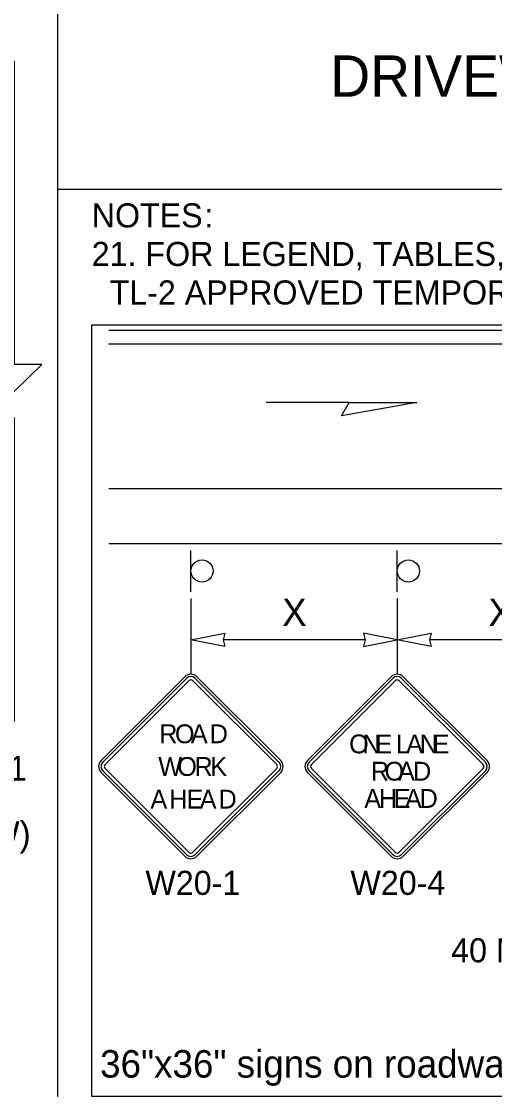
# Model space of a CAD drawing. Extents: x 99976 to 100136, y 99905 to 100011.
# Drawn here: x 100050.396 to 100051.771, y 99971.226 to 99974.351 of the extents above; entities that cross this region are included whole.
import ezdxf

# ---------------------------------------------------------------- set-up
doc = ezdxf.new("R2010")
doc.units = 0
for name, color, linetype in [('RD_ED_ShoulderPavedEdge', 7, 'Continuous'), ('RD_MK_LineDblYellowCenter', 7, 'Continuous'), ('RD_MK_LineEdgeWhite', 7, 'Continuous'), ('SH_DE_DetailHeading2Text', 7, 'Continuous'), ('SH_GI_GeneralNotesBodyText', 7, 'Continuous'), ('TR_SN_ConstructionSigns', 7, 'Continuous'), ('TR_WZ_Sign', 7, 'Continuous'), ('TR_WZ_WorkZoneDetails', 7, 'Continuous'), ('TR_WZ_WorkZoneTextCurrent', 7, 'Continuous')]:
    doc.layers.add(name, color=color, linetype=linetype)

msp = doc.modelspace()

# ---------------------------------------------------------------- linework, layer by layer
at = {"layer": 'RD_ED_ShoulderPavedEdge'}
msp.add_line((100050.65, 99972.8334), (100055.6, 99972.8334), dxfattribs=at)
at = {"layer": 'RD_MK_LineDblYellowCenter'}
for p, q in [((100050.65, 99973.4534), (100054.9276, 99973.4534)), ((100050.65, 99973.4134), (100054.9776, 99973.4134))]:
    msp.add_line(p, q, dxfattribs=at)
at = {"layer": 'RD_MK_LineEdgeWhite'}
msp.add_line((100050.65, 99972.9934), (100054.9776, 99972.9934), dxfattribs=at)
at = {"layer": 'TR_SN_ConstructionSigns'}
for p, q in [((100050.8708, 99972.4462), (100050.6272, 99972.2026)), ((100050.6272, 99972.2026), (100050.8708, 99972.4462)), ((100050.8757, 99972.4413), (100050.632, 99972.1977)), ((100050.6388, 99972.191), (100050.8824, 99972.4346)), ((100050.894, 99972.4346), (100051.1377, 99972.191)), ((100051.1444, 99972.1977), (100050.9008, 99972.4413)), ((100051.1493, 99972.2026), (100050.9056, 99972.4462)), ((100050.9056, 99972.4462), (100051.1493, 99972.2026)), ((100051.4708, 99972.4462), (100051.2272, 99972.2026)), ((100051.2272, 99972.2026), (100051.4708, 99972.4462)), ((100051.4757, 99972.4413), (100051.232, 99972.1977)), ((100051.2388, 99972.191), (100051.4824, 99972.4346)), ((100051.494, 99972.4346), (100051.7377, 99972.191)), ((100051.7444, 99972.1977), (100051.5008, 99972.4413)), ((100051.7493, 99972.2026), (100051.5056, 99972.4462)), ((100051.5056, 99972.4462), (100051.7493, 99972.2026)), ((100050.8824, 99971.9357), (100050.6388, 99972.1794)), ((100051.1377, 99972.1794), (100050.894, 99971.9357)), ((100051.4824, 99971.9357), (100051.2388, 99972.1794)), ((100051.7377, 99972.1794), (100051.494, 99971.9357)), ((100050.6272, 99972.1678), (100050.8708, 99971.9241)), ((100050.8708, 99971.9241), (100050.6272, 99972.1678)), ((100050.632, 99972.1726), (100050.8757, 99971.929)), ((100050.9008, 99971.929), (100051.1444, 99972.1726)), ((100050.9056, 99971.9241), (100051.1493, 99972.1678)), ((100051.1493, 99972.1678), (100050.9056, 99971.9241)), ((100051.2272, 99972.1678), (100051.4708, 99971.9241)), ((100051.4708, 99971.9241), (100051.2272, 99972.1678)), ((100051.232, 99972.1726), (100051.4757, 99971.929)), ((100051.5008, 99971.929), (100051.7444, 99972.1726)), ((100051.5056, 99971.9241), (100051.7493, 99972.1678)), ((100051.7493, 99972.1678), (100051.5056, 99971.9241))]:
    msp.add_line(p, q, dxfattribs=at)
for centre, radius, start, end in [((100050.8882, 99972.4288), 0.0246, 45, 135), ((100050.8882, 99972.4288), 0.0246, 45, 135), ((100050.8882, 99972.4288), 0.0178, 45, 135), ((100050.8882, 99972.4288), 0.0082, 45, 135), ((100051.4882, 99972.4288), 0.0246, 45, 135), ((100051.4882, 99972.4288), 0.0246, 45, 135), ((100051.4882, 99972.4288), 0.0178, 45, 135), ((100051.4882, 99972.4288), 0.0082, 45, 135), ((100050.6446, 99972.1852), 0.0246, 135, 225), ((100050.6446, 99972.1852), 0.0246, 135, 225), ((100050.6446, 99972.1852), 0.0178, 135, 225), ((100050.6446, 99972.1852), 0.0082, 135, 225), ((100051.1319, 99972.1852), 0.0082, 315, 45), ((100051.1319, 99972.1852), 0.0178, 315, 45), ((100051.1319, 99972.1852), 0.0246, 315, 45), ((100051.1319, 99972.1852), 0.0246, 315, 45), ((100051.2446, 99972.1852), 0.0246, 135, 225), ((100051.2446, 99972.1852), 0.0246, 135, 225), ((100051.2446, 99972.1852), 0.0178, 135, 225), ((100051.2446, 99972.1852), 0.0082, 135, 225), ((100051.7319, 99972.1852), 0.0082, 315, 45), ((100051.7319, 99972.1852), 0.0178, 315, 45), ((100051.7319, 99972.1852), 0.0246, 315, 45), ((100051.7319, 99972.1852), 0.0246, 315, 45), ((100050.8882, 99971.9415), 0.0246, 225, 315), ((100050.8882, 99971.9415), 0.0246, 225, 315), ((100050.8882, 99971.9415), 0.0178, 225, 315), ((100050.8882, 99971.9415), 0.0082, 225, 315), ((100051.4882, 99971.9415), 0.0246, 225, 315), ((100051.4882, 99971.9415), 0.0246, 225, 315), ((100051.4882, 99971.9415), 0.0178, 225, 315), ((100051.4882, 99971.9415), 0.0082, 225, 315)]:
    msp.add_arc(centre, radius, start, end, dxfattribs=at)
at = {"layer": 'TR_WZ_Sign'}
for p, q in [((100050.8882, 99972.6933), (100050.8882, 99972.8134)), ((100051.4882, 99972.6933), (100051.4882, 99972.8134))]:
    msp.add_line(p, q, dxfattribs=at)
for centre in [(100050.9207, 99972.7534), (100050.9207, 99972.7534), (100051.5207, 99972.7534), (100051.5207, 99972.7534)]:
    msp.add_circle(centre, 0.0324, dxfattribs=at)
at = {"layer": 'TR_WZ_WorkZoneDetails'}
for p, q in [((100050.5, 99980.275), (100050.5, 99971.2259)), ((100055.75, 99973.862), (100050.5, 99973.862)), ((100051.3482, 99973.2427), (100051.1071, 99973.2427)), ((100050.8882, 99972.6734), (100050.8882, 99972.4534)), ((100051.4882, 99972.6734), (100051.4882, 99972.4534)), ((100051.3945, 99972.5534), (100050.982, 99972.5534)), ((100051.9945, 99972.5534), (100051.582, 99972.5534))]:
    msp.add_line(p, q, dxfattribs=at)
msp.add_lwpolyline([(100050.375, 99972.3159), (100050.375, 99973.1985), (100050.295, 99973.1985), (100050.455, 99973.3533), (100050.375, 99973.3533), (100050.375, 99974.2359)], dxfattribs=at)
for points in [[(100051.5447, 99973.2427), (100051.3259, 99973.2041), (100051.3482, 99973.2427)], [(100050.8882, 99972.5534), (100050.9865, 99972.5727), (100050.982, 99972.5534), (100050.9865, 99972.5341)], [(100051.4882, 99972.5534), (100051.3899, 99972.5727), (100051.3945, 99972.5534), (100051.3899, 99972.5341)], [(100051.4882, 99972.5534), (100051.5865, 99972.5727), (100051.582, 99972.5534), (100051.5865, 99972.5341)]]:
    msp.add_lwpolyline(points, close=True, dxfattribs=at)
at = {"layer": 'TR_WZ_WorkZoneTextCurrent'}
msp.add_lwpolyline([(100050.6, 99973.4685), (100055.65, 99973.4685), (100055.65, 99971.2259), (100050.6, 99971.2259)], close=True, dxfattribs=at)

# ---------------------------------------------------------------- texts
at = {"layer": 'SH_DE_DetailHeading2Text'}
msp.add_text('DRIVEWAY OR BUSINESS ACCESS DETAIL', height=0.12, rotation=360, dxfattribs=at).set_placement((100051.2936, 99974.132))
at = {"layer": 'SH_GI_GeneralNotesBodyText'}
for s, p in [('NOTES', (100050.6, 99973.752)), (':', (100050.9275, 99973.752)), ('21. FOR LEGEND, TABLES, AND ADDITIONAL NOTES: SEE TC444, SHEETS 1 & 2.', (100050.6, 99973.64)), ('  TL-2 APPROVED TEMPORARY IMPACT ATTENUATOR LIST PROVIDED ON SHEET 1.', (100050.6, 99973.528))]:
    msp.add_text(s, height=0.07, rotation=360, dxfattribs=at).set_placement(p)
at = {"layer": 'TR_SN_ConstructionSigns'}
for s, p in [('R', (100050.7963, 99972.2528)), ('O', (100050.8419, 99972.2528)), ('A', (100050.8881, 99972.2528)), ('D', (100050.943, 99972.2528)), ('O', (100051.3484, 99972.2234)), ('N', (100051.3871, 99972.2234)), ('E', (100051.4247, 99972.2234)), ('L', (100051.4844, 99972.2234)), ('A', (100051.5142, 99972.2234)), ('N', (100051.5536, 99972.2234)), ('E', (100051.5912, 99972.2234)), ('W', (100050.7934, 99972.1578)), ('O', (100050.8488, 99972.1578)), ('R', (100050.8988, 99972.1578)), ('K', (100050.9447, 99972.1578)), ('R', (100051.4117, 99972.1441)), ('O', (100051.4513, 99972.1441)), ('A', (100051.4908, 99972.1441)), ('D', (100051.5342, 99972.1441)), ('A', (100050.7707, 99972.0629)), ('H', (100050.8253, 99972.0629)), ('E', (100050.8757, 99972.0629)), ('A', (100050.9139, 99972.0629)), ('D', (100050.9686, 99972.0629)), ('A', (100051.3925, 99972.0648)), ('H', (100051.4352, 99972.0648)), ('E', (100051.4778, 99972.0648)), ('A', (100051.5107, 99972.0648)), ('D', (100051.5533, 99972.0648))]:
    msp.add_text(s, height=0.0547, dxfattribs=at).set_placement(p)
for s, p in [('W20-1', (100050.7562, 99971.8119)), ('W20-4', (100051.3522, 99971.8119)), ('40 MPH OR LESS', (100051.6451, 99971.6159))]:
    msp.add_text(s, height=0.07, rotation=360, dxfattribs=at).set_placement(p)
at = {"layer": 'TR_WZ_WorkZoneDetails'}
for s, p in [('R2-1', (100050.2029, 99972.1439)), ('(B/W)', (100050.1764, 99971.9538))]:
    msp.add_text(s, height=0.072, rotation=360, dxfattribs=at).set_placement(p)
at = {"layer": 'TR_WZ_WorkZoneTextCurrent'}
for p in [(100051.1535, 99972.5934), (100051.7535, 99972.5934)]:
    msp.add_text('X', height=0.08, rotation=360, dxfattribs=at).set_placement(p)
msp.add_text('36"x36" signs on roadways 40 mph or less. 48"x48" signs required on 45+ mph roadways', height=0.08, dxfattribs=at).set_placement((100050.6243, 99971.2808))

doc.saveas('drawing.dxf')
